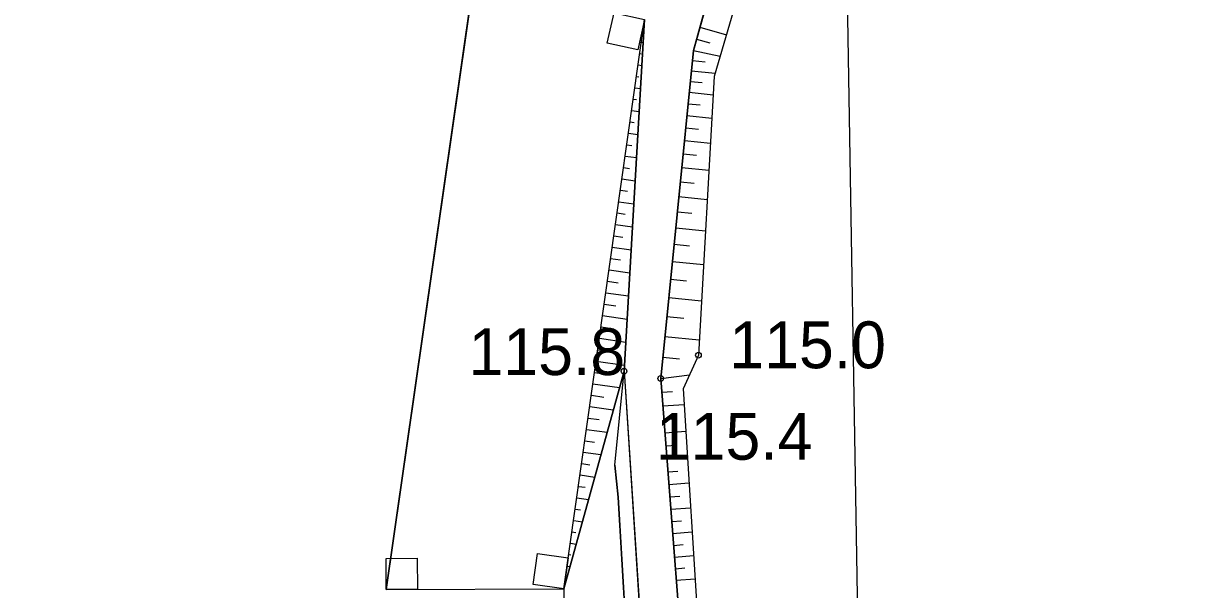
# Model space of a CAD drawing. Extents: x 6434771 to 6436222, y 5663454 to 5664782.
# Drawn here: x 6434913.17 to 6434931.92, y 5664020.15 to 5664029.23 of the extents above; entities that cross this region are included whole.
import ezdxf

# ---------------------------------------------------------------- set-up
doc = ezdxf.new("R2010")
doc.units = 0
for name, color, linetype in [('Warstwa 1', 7, 'Continuous'), ('Warstwa 11', 7, 'Continuous'), ('Warstwa 13', 7, 'Continuous'), ('Warstwa 20', 7, 'Continuous'), ('Warstwa 21', 7, 'Continuous'), ('Warstwa 33', 7, 'Continuous'), ('Warstwa 5', 7, 'Continuous'), ('Warstwa 51', 7, 'Continuous'), ('Warstwa 9', 7, 'Continuous')]:
    doc.layers.add(name, color=color, linetype=linetype)

msp = doc.modelspace()

# ---------------------------------------------------------------- linework, layer by layer
at = {"layer": 'Warstwa 1'}
msp.add_line((6434926.337, 5664031.543), (6434926.577, 5664017.347), dxfattribs=at)
msp.add_lwpolyline([(6434911.812, 5664031.828), (6434920.38, 5664029.894), (6434918.982, 5664020.154), (6434921.832, 5664020.166), (6434921.856, 5664014.645), (6434919.005, 5664014.634), (6434920.397, 5664004.883), (6434911.753, 5664002.928), (6434910.828, 5664006.639), (6434910.117, 5664010.758), (6434909.494, 5664014.626), (6434909.488, 5664017.416), (6434909.44, 5664020.046), (6434910.163, 5664023.638), (6434910.979, 5664028.218)], close=True, dxfattribs=at)
at = {"layer": 'Warstwa 11'}
msp.add_lwpolyline([(6434966.756, 5664003.6), (6434966.415, 5664007.644), (6434965.276, 5664011.028), (6434962.407, 5664016.883), (6434961.412, 5664023.136), (6434959.23, 5664027.952), (6434956.702, 5664030.613), (6434952.189, 5664033.718), (6434942.648, 5664038.634), (6434938.947, 5664040.259), (6434935.85, 5664038.056), (6434933.246, 5664036.108), (6434929.415, 5664035.234), (6434925.755, 5664033.559), (6434924.242, 5664028.377), (6434923.988, 5664023.91), (6434923.741, 5664023.373), (6434924.496, 5664011.353), (6434925.122, 5664008.575), (6434925.857, 5664004.846)], dxfattribs=at)
at = {"layer": 'Warstwa 13'}
for centre in [(6434923.988, 5664023.91), (6434922.795, 5664023.654), (6434923.383, 5664023.537)]:
    msp.add_circle(centre, 0.045, dxfattribs=at)
at = {"layer": 'Warstwa 20'}
for points in [[(6434925.546, 5664033.621), (6434924.451, 5664030.734), (6434923.907, 5664028.791), (6434923.383, 5664023.537), (6434924.334, 5664011.185), (6434924.872, 5664008.518), (6434925.668, 5664004.869), (6434925.2, 5664002.574), (6434924.237, 5663999.066), (6434924.128, 5663997.437), (6434924.248, 5663995.845)], [(6434921.832, 5664020.166), (6434923.123, 5664029.29)]]:
    msp.add_lwpolyline(points, dxfattribs=at)
at = {"layer": 'Warstwa 21'}
for points in [[(6434925.755, 5664033.559), (6434924.242, 5664028.377), (6434923.988, 5664023.91), (6434923.741, 5664023.373), (6434924.496, 5664011.353), (6434925.122, 5664008.575), (6434925.857, 5664004.846), (6434925.409, 5664002.512), (6434924.476, 5663998.973), (6434924.338, 5663997.464), (6434924.499, 5663995.882)], [(6434923.123, 5664029.29), (6434922.795, 5664023.654), (6434921.832, 5664020.166)]]:
    msp.add_lwpolyline(points, dxfattribs=at)
at = {"layer": 'Warstwa 33'}
for p, q in [((6434918.982, 5664020.154), (6434920.38, 5664029.894)), ((6434921.832, 5664020.166), (6434923.123, 5664029.29)), ((6434918.982, 5664020.154), (6434921.832, 5664020.166))]:
    msp.add_line(p, q, dxfattribs=at)
for points in [[(6434923.015, 5664028.802), (6434922.527, 5664028.91), (6434922.635, 5664029.398), (6434923.123, 5664029.29)], [(6434918.98, 5664020.654), (6434919.48, 5664020.656), (6434919.482, 5664020.156), (6434918.982, 5664020.154)], [(6434921.336, 5664020.237), (6434921.407, 5664020.732), (6434921.902, 5664020.661), (6434921.831, 5664020.166)]]:
    msp.add_lwpolyline(points, close=True, dxfattribs=at)
at = {"layer": 'Warstwa 5'}
for p, q in [((6434923.907, 5664028.791), (6434924.451, 5664030.734)), ((6434922.795, 5664023.654), (6434923.123, 5664029.29)), ((6434923.383, 5664023.537), (6434923.907, 5664028.791)), ((6434921.832, 5664020.166), (6434922.795, 5664023.654)), ((6434922.646, 5664022.146), (6434922.795, 5664023.654)), ((6434922.795, 5664023.654), (6434923.113, 5664018.781)), ((6434923.383, 5664023.537), (6434924.334, 5664011.185)), ((6434922.646, 5664022.146), (6434922.7, 5664021.635)), ((6434922.7, 5664021.635), (6434922.884, 5664018.524)), ((6434921.832, 5664020.166), (6434921.856, 5664014.645))]:
    msp.add_line(p, q, dxfattribs=at)
at = {"layer": 'Warstwa 51'}
msp.add_lwpolyline([(6434921.488, 5663998.339), (6434923.141, 5663999.399), (6434923.824, 5664004.611), (6434923.142, 5664011.06), (6434923.107, 5664014.77), (6434922.7, 5664021.635), (6434922.646, 5664022.146), (6434922.795, 5664023.654), (6434923.613, 5664011.124), (6434923.952, 5664008.56), (6434924.134, 5664004.587), (6434923.28, 5663999.277), (6434921.508, 5663998.279), (6434921.488, 5663998.339)], dxfattribs=at)
at = {"layer": 'Warstwa 9'}
for p, q in [((6434923.097, 5664029.108), (6434923.105, 5664029.107)), ((6434924.011, 5664029.165), (6434924.437, 5664029.045)), ((6434923.072, 5664028.926), (6434923.101, 5664028.922)), ((6434923.959, 5664028.977), (6434924.171, 5664028.918)), ((6434923.045, 5664028.743), (6434923.068, 5664028.74)), ((6434923.891, 5664028.632), (6434924.098, 5664028.612)), ((6434923.907, 5664028.791), (6434924.336, 5664028.7)), ((6434923.02, 5664028.561), (6434923.08, 5664028.552)), ((6434923.875, 5664028.468), (6434924.258, 5664028.431)), ((6434922.994, 5664028.378), (6434923.032, 5664028.373)), ((6434923.858, 5664028.298), (6434924.047, 5664028.28)), ((6434922.968, 5664028.195), (6434923.058, 5664028.182)), ((6434923.841, 5664028.123), (6434924.225, 5664028.084)), ((6434922.942, 5664028.014), (6434922.995, 5664028.006)), ((6434923.823, 5664027.94), (6434924.018, 5664027.921)), ((6434922.916, 5664027.831), (6434923.037, 5664027.813)), ((6434923.803, 5664027.75), (6434924.204, 5664027.71)), ((6434922.891, 5664027.648), (6434922.958, 5664027.638)), ((6434923.784, 5664027.553), (6434923.988, 5664027.533)), ((6434922.865, 5664027.466), (6434923.016, 5664027.445)), ((6434923.763, 5664027.35), (6434924.181, 5664027.308)), ((6434922.839, 5664027.283), (6434922.921, 5664027.272)), ((6434923.742, 5664027.138), (6434923.956, 5664027.116)), ((6434922.813, 5664027.101), (6434922.994, 5664027.076)), ((6434922.787, 5664026.918), (6434922.885, 5664026.904)), ((6434923.72, 5664026.918), (6434924.157, 5664026.875)), ((6434922.736, 5664026.553), (6434922.849, 5664026.538)), ((6434922.762, 5664026.736), (6434922.973, 5664026.706)), ((6434923.698, 5664026.69), (6434923.92, 5664026.668)), ((6434922.71, 5664026.37), (6434922.951, 5664026.336)), ((6434923.674, 5664026.454), (6434924.13, 5664026.408)), ((6434922.684, 5664026.189), (6434922.812, 5664026.17)), ((6434923.65, 5664026.208), (6434923.882, 5664026.185)), ((6434922.658, 5664026.006), (6434922.93, 5664025.968)), ((6434922.633, 5664025.823), (6434922.776, 5664025.804)), ((6434923.625, 5664025.953), (6434924.101, 5664025.905)), ((6434922.607, 5664025.641), (6434922.908, 5664025.598)), ((6434923.597, 5664025.689), (6434923.842, 5664025.665)), ((6434922.58, 5664025.458), (6434922.739, 5664025.436)), ((6434922.555, 5664025.276), (6434922.887, 5664025.229)), ((6434923.57, 5664025.414), (6434924.07, 5664025.364)), ((6434922.529, 5664025.094), (6434922.703, 5664025.069)), ((6434923.542, 5664025.129), (6434923.798, 5664025.104)), ((6434922.504, 5664024.911), (6434922.865, 5664024.859)), ((6434922.478, 5664024.728), (6434922.666, 5664024.702)), ((6434923.513, 5664024.835), (6434924.037, 5664024.782)), ((6434922.451, 5664024.545), (6434922.844, 5664024.49)), ((6434923.482, 5664024.528), (6434923.751, 5664024.501)), ((6434922.426, 5664024.364), (6434922.629, 5664024.335)), ((6434922.4, 5664024.181), (6434922.822, 5664024.121)), ((6434923.45, 5664024.209), (6434924.002, 5664024.155)), ((6434922.375, 5664023.998), (6434922.592, 5664023.968)), ((6434922.349, 5664023.816), (6434922.8, 5664023.752)), ((6434923.417, 5664023.88), (6434923.683, 5664023.853)), ((6434922.322, 5664023.633), (6434922.547, 5664023.601)), ((6434923.383, 5664023.537), (6434923.845, 5664023.598)), ((6434922.297, 5664023.451), (6434922.722, 5664023.391)), ((6434922.271, 5664023.269), (6434922.472, 5664023.24)), ((6434923.401, 5664023.315), (6434923.572, 5664023.328)), ((6434922.246, 5664023.086), (6434922.623, 5664023.032)), ((6434923.417, 5664023.096), (6434923.757, 5664023.122)), ((6434922.22, 5664022.903), (6434922.396, 5664022.878)), ((6434923.434, 5664022.879), (6434923.603, 5664022.892)), ((6434922.193, 5664022.721), (6434922.524, 5664022.674)), ((6434923.451, 5664022.666), (6434923.784, 5664022.692)), ((6434922.168, 5664022.539), (6434922.322, 5664022.517)), ((6434923.466, 5664022.455), (6434923.632, 5664022.468)), ((6434922.142, 5664022.356), (6434922.425, 5664022.316)), ((6434923.483, 5664022.247), (6434923.81, 5664022.272)), ((6434922.117, 5664022.173), (6434922.246, 5664022.155)), ((6434923.498, 5664022.042), (6434923.66, 5664022.054)), ((6434922.09, 5664021.991), (6434922.326, 5664021.957)), ((6434923.514, 5664021.838), (6434923.836, 5664021.864)), ((6434922.064, 5664021.808), (6434922.171, 5664021.793)), ((6434922.039, 5664021.626), (6434922.228, 5664021.6)), ((6434923.529, 5664021.638), (6434923.69, 5664021.65)), ((6434922.013, 5664021.444), (6434922.096, 5664021.432)), ((6434923.545, 5664021.44), (6434923.861, 5664021.464)), ((6434921.988, 5664021.261), (6434922.129, 5664021.241)), ((6434923.56, 5664021.245), (6434923.717, 5664021.257)), ((6434921.961, 5664021.078), (6434922.02, 5664021.071)), ((6434923.574, 5664021.053), (6434923.886, 5664021.077)), ((6434921.935, 5664020.896), (6434922.03, 5664020.882)), ((6434923.589, 5664020.862), (6434923.743, 5664020.874)), ((6434921.91, 5664020.714), (6434921.945, 5664020.708)), ((6434923.604, 5664020.674), (6434923.909, 5664020.698)), ((6434921.884, 5664020.531), (6434921.932, 5664020.525)), ((6434923.618, 5664020.488), (6434923.77, 5664020.5)), ((6434921.859, 5664020.349), (6434921.87, 5664020.347)), ((6434923.632, 5664020.305), (6434923.933, 5664020.328)), ((6434921.832, 5664020.166), (6434921.832, 5664020.166))]:
    msp.add_line(p, q, dxfattribs=at)
for points in [[(6434924.248, 5663995.845), (6434924.128, 5663997.437), (6434924.237, 5663999.066), (6434925.2, 5664002.574), (6434925.668, 5664004.869), (6434924.872, 5664008.518), (6434924.334, 5664011.185), (6434923.383, 5664023.537), (6434923.907, 5664028.791), (6434924.451, 5664030.734), (6434925.546, 5664033.621), (6434925.755, 5664033.559), (6434924.242, 5664028.377), (6434923.988, 5664023.91), (6434923.741, 5664023.373), (6434924.496, 5664011.353), (6434925.122, 5664008.575), (6434925.857, 5664004.846), (6434925.409, 5664002.512), (6434924.476, 5663998.973), (6434924.338, 5663997.464), (6434924.499, 5663995.882)], [(6434921.832, 5664020.166), (6434923.123, 5664029.29), (6434922.795, 5664023.654)]]:
    msp.add_lwpolyline(points, close=True, dxfattribs=at)

# ---------------------------------------------------------------- texts
at = {"layer": 'Warstwa 13'}
for s, p in [('115.8', (6434920.303, 5664023.592)), ('115.0', (6434924.484, 5664023.701)), ('115.4', (6434923.306, 5664022.235))]:
    msp.add_text(s, height=0.75, dxfattribs=at).set_placement(p)

doc.saveas('drawing.dxf')
